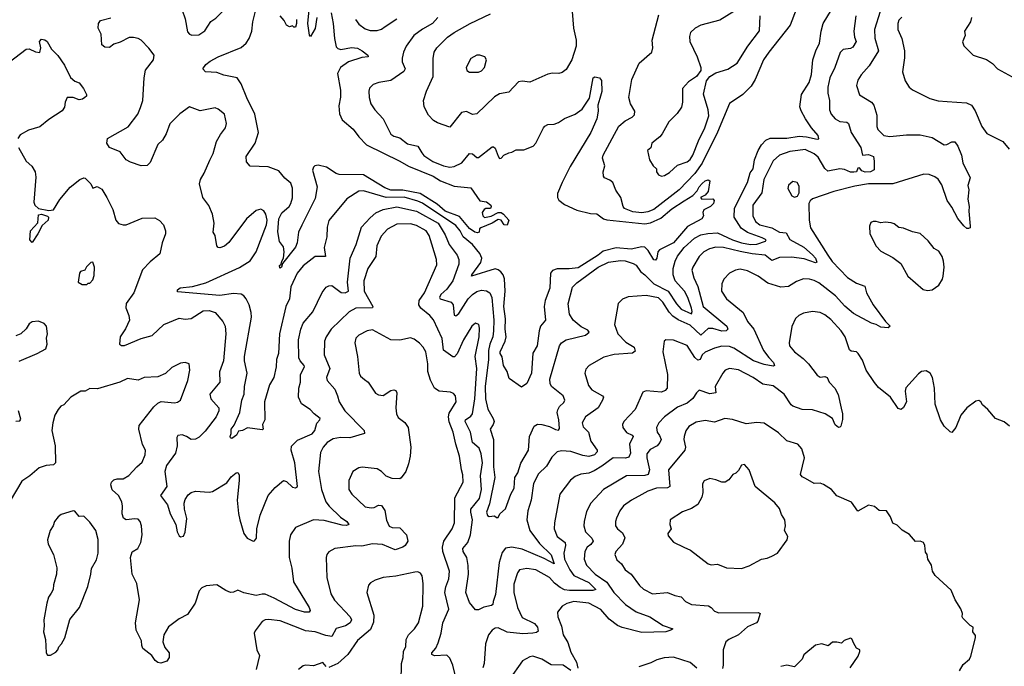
# Model space of a CAD drawing. Extents: x 1954678 to 2060275, y 904822 to 1016299.
# Tile 416 of 467: x 2042771 to 2049282, y 974577 to 978850. Entities that reach past the tile are written whole.
import ezdxf

# ---------------------------------------------------------------- set-up
doc = ezdxf.new("R2010")
doc.units = 0

msp = doc.modelspace()

# ---------------------------------------------------------------- linework, layer by layer
at = {"layer": '0CON20XD'}
for points in [[(2043908.8, 978748.8), (2043955, 978749.4), (2043995, 978777.5), (2044035, 978837.1), (2044068.8, 978861.2), (2044155, 978946), (2044186.9, 978995), (2044187.5, 979025), (2044171.2, 979095), (2044141.1, 979175), (2044115.3, 979215.3), (2044075, 979306), (2044035, 979333.8), (2044020.5, 979329.5), (2043982.2, 979285), (2043945.6, 979185), (2043937.1, 979115), (2043874.3, 979015), (2043846, 978935), (2043846.2, 978913.8), (2043865.7, 978855), (2043880.3, 978770.3), (2043893.3, 978755), (2043908.8, 978748.8)], [(2047935.4, 978995), (2047866.4, 978815), (2047724.5, 978635), (2047690, 978585), (2047634.2, 978455), (2047608.2, 978411.8), (2047553.2, 978356.8), (2047464.7, 978295.3), (2047385, 978107.1), (2047285, 977900.9), (2047235, 977834.3), (2047132.8, 977725), (2046965, 977596.4), (2046925, 977580.5), (2046885, 977574.8), (2046825, 977579.7), (2046771.3, 977601.3), (2046761.4, 977615), (2046745.6, 977675), (2046713.4, 977723.4), (2046694.2, 977775), (2046675, 977790), (2046638.8, 977805), (2046632.5, 977815), (2046629.4, 977845), (2046640, 977885), (2046625.7, 977935), (2046630.5, 977955), (2046733.9, 978146.1), (2046775, 978181.8), (2046821.2, 978205), (2046837.7, 978222.3), (2046839.2, 978245), (2046810.5, 978295), (2046798.8, 978335), (2046818.5, 978455), (2046867, 978563), (2046951.9, 978635), (2046957.5, 978665), (2046954.6, 978715.4), (2046996.9, 978883.1)], [(2048300.8, 978875), (2048286.4, 978775), (2048292.1, 978735), (2048302.5, 978705), (2048281.9, 978668.1), (2048265, 978659.3), (2048217.5, 978652.5), (2048197.3, 978632.7), (2048162.9, 978535), (2048129.2, 978465), (2048116.2, 978405), (2048116.4, 978365), (2048127.3, 978315), (2048126.7, 978255), (2048138.1, 978225), (2048164.6, 978194.6), (2048195, 978178.2), (2048242.1, 978172.1), (2048251.9, 978165), (2048270, 978105), (2048334.5, 978005), (2048344.2, 977954.2), (2048385, 977958.2), (2048416.5, 977945), (2048422.9, 977915), (2048421.8, 977858.2), (2048398, 977845), (2048362.2, 977842.2), (2048340.9, 977850.9), (2048325, 977872), (2048315, 977870), (2048304.5, 977845.5), (2048288.1, 977841.9), (2048265, 977842.3), (2048225, 977859.8), (2048195, 977864.7), (2048115, 977849.6), (2048095.8, 977865.8), (2048052.2, 977942.2), (2048025, 977964), (2047965, 977991.2), (2047916.5, 977986.5), (2047865, 977978.1), (2047795, 977954.6), (2047755, 977916.7), (2047691.6, 977795), (2047680, 977705), (2047620, 977625), (2047620.4, 977555), (2047637.4, 977517.4), (2047665, 977493.5), (2047746, 977475), (2047795, 977446.2), (2047840.8, 977440.8), (2047865, 977396.5), (2047956.7, 977346.7), (2048015, 977295.3), (2048033.4, 977275), (2048042.3, 977247.7), (2048035, 977243.5), (2047959, 977269), (2047875, 977280.8), (2047795, 977278.2), (2047745, 977258.5), (2047702, 977295), (2047615, 977301.9), (2047535, 977319.2), (2047425, 977344.8), (2047375, 977346.6), (2047333.3, 977336.7), (2047295, 977316.5), (2047265, 977285.6), (2047222.2, 977215), (2047216.7, 977195), (2047229.1, 977145), (2047256.4, 977086.4), (2047291.6, 976955), (2047446.7, 976825), (2047454, 976805), (2047444, 976795), (2047415, 976791.9), (2047355, 976809.3), (2047325, 976809.5), (2047275, 976764.6), (2047205, 976831.3), (2047125.8, 976865.8), (2047090.7, 976890.7), (2047067, 976917), (2047025, 976984.5), (2046995, 977011.3), (2046915, 977028.2), (2046795, 977017.8), (2046756.8, 977003.2), (2046728, 976975), (2046704.7, 976835), (2046727.9, 976775), (2046779.2, 976719.2), (2046835, 976687.1), (2046841.4, 976658.6), (2046823.5, 976646.5), (2046702.6, 976637.4), (2046635, 976620.7), (2046536.2, 976565), (2046515, 976540), (2046508.1, 976515), (2046533, 976433), (2046555.7, 976405), (2046625.3, 976365.3), (2046631.4, 976355), (2046626.5, 976335), (2046597.3, 976285), (2046512.9, 976225), (2046491.5, 976185), (2046498.5, 976158.5), (2046532.9, 976125), (2046548.5, 976065), (2046589.2, 976005), (2046590, 975995), (2046572.5, 975975), (2046535.8, 975964.2), (2046495, 975970.7), (2046415.9, 975995.9), (2046355, 976000.4), (2046325, 975993.5), (2046290.8, 975959.1), (2046255, 975900), (2046201.9, 975848.1), (2046170, 975785), (2046154.6, 975675.4), (2046130.9, 975605), (2046124.7, 975545), (2046145, 975474.4), (2046208, 975388), (2046285, 975312.7), (2046305.6, 975254.4), (2046240.2, 975290.2), (2046095, 975350.8), (2046025, 975363.7), (2045983.3, 975356.7), (2045961.4, 975328.6), (2045942.6, 975262.6), (2045917.9, 975052.1), (2045903.1, 975005), (2045899.2, 974985), (2045891.1, 974978.9), (2045841.1, 974968.9), (2045805, 974950.8), (2045785, 974950), (2045745, 974999.2), (2045721.6, 975065), (2045739.8, 975185), (2045737.3, 975242.7), (2045728.1, 975295), (2045704.6, 975335), (2045700.9, 975355), (2045735.4, 975395), (2045752.5, 975445), (2045764.8, 975545), (2045753.7, 975595), (2045755.3, 975614.7), (2045811, 975685), (2045824.8, 975745.2), (2045818.1, 975835), (2045832, 975922), (2045822, 975982), (2045809.2, 976019.2), (2045766.8, 976056.8), (2045753, 976125), (2045718.2, 976195), (2045720.5, 976205), (2045755, 976229.6), (2045765.9, 976245), (2045781.2, 976345), (2045793.9, 976545), (2045784, 976625), (2045809.7, 976755), (2045812, 976812), (2045806.6, 976836.6), (2045785, 976845.6), (2045760.6, 976825), (2045705.3, 976734.7), (2045665, 976641.4), (2045647.2, 976622.8), (2045635, 976621.9), (2045575, 976667.1), (2045565, 976744.2), (2045507.6, 976867.6), (2045484.7, 976894.7), (2045425, 976944.6), (2045411.4, 976965), (2045413.8, 976995), (2045447.6, 977045), (2045529.2, 977230.8), (2045526.9, 977265), (2045496, 977366), (2045479.4, 977425), (2045459.6, 977455), (2045395, 977489.7), (2045355, 977501.2), (2045265, 977499.6), (2045203.1, 977465), (2045160.8, 977419.1), (2045132.4, 977355), (2045127.5, 977285), (2045073.3, 977206.7), (2045047.3, 977125), (2045050.3, 977055), (2045105.6, 976955), (2045104.2, 976945.8), (2044995, 976944.6), (2044949.9, 976920.1), (2044831.8, 976805), (2044799.1, 976755), (2044787.5, 976725), (2044785.4, 976635), (2044821.5, 976545), (2044801.1, 976485), (2044804.4, 976465), (2044855, 976407.5), (2044873.8, 976365), (2044884.4, 976325), (2044922.5, 976265), (2045049.2, 976135), (2045052, 976115), (2044955, 976086.6), (2044891.9, 976088.1), (2044845, 976080), (2044805, 976056.7), (2044777.5, 976025), (2044760.2, 975989.8), (2044747.3, 975865), (2044766.2, 975745), (2044796.2, 975665), (2044818.8, 975635), (2044893, 975563), (2044934.4, 975535), (2044947.5, 975515), (2044932.6, 975507.4), (2044905, 975508.7), (2044785, 975540.8), (2044714.6, 975545.4), (2044596.2, 975495), (2044562.9, 975445), (2044553.1, 975405), (2044553.5, 975295), (2044570.5, 975225), (2044582.7, 975135), (2044686.4, 974966.4), (2044692.9, 974945), (2044686, 974935), (2044654.5, 974935.5), (2044595, 974952.5), (2044455, 975027.9), (2044395, 975053.5), (2044375, 975054.6), (2044335, 975043.9), (2044253.3, 975063.3), (2044215, 975080), (2044185, 975066.2), (2044165, 975065.8), (2044135, 975077.5), (2044075, 975116.4), (2044005, 975108.6), (2043976.7, 975095), (2043958, 975075), (2043932.5, 974995), (2043880.7, 974919.3), (2043825, 974890.8), (2043755, 974837.5), (2043724.4, 974785), (2043718.1, 974738.1), (2043731.8, 974701.8), (2043760.8, 974665), (2043758.8, 974635), (2043745, 974612), (2043705, 974598), (2043685, 974602.5), (2043668, 974615), (2043645, 974648.8), (2043586.2, 974695), (2043578.8, 974715), (2043578, 974745), (2043540.6, 974815), (2043536.9, 974865), (2043563.2, 975016.8), (2043546.7, 975125), (2043515.5, 975185), (2043504.6, 975295.4), (2043515, 975334), (2043552.5, 975355), (2043572.9, 975395), (2043581.9, 975445), (2043576.2, 975506.2), (2043568.1, 975535), (2043555, 975549.4), (2043532.6, 975552.6), (2043475, 975544), (2043457, 975557), (2043449.4, 975585), (2043452.2, 975635), (2043446.5, 975665), (2043425, 975705.8), (2043382.2, 975742.2), (2043374.5, 975775.5), (2043379.2, 975795), (2043395, 975809.4), (2043415, 975816.7), (2043455, 975816.9), (2043493.1, 975836.9)], [(2043741.4, 975905), (2043731, 975865), (2043744.6, 975765.4), (2043702.5, 975705), (2043749.1, 975645), (2043766.2, 975585), (2043804.6, 975515), (2043812.5, 975465), (2043825, 975440), (2043835, 975433.3), (2043853.6, 975436.4), (2043865.5, 975464.5), (2043876.6, 975553.4), (2043862.1, 975615), (2043860, 975655), (2043865, 975679.2), (2043885, 975710.5), (2043905, 975725.4), (2043935, 975734.5), (2044025, 975728.5), (2044047.4, 975732.6), (2044140.8, 975789.2), (2044170.5, 975829.5), (2044203.9, 975856.1), (2044215, 975856.7), (2044223, 975843), (2044223.3, 975805), (2044210.6, 975675), (2044217.4, 975587.4), (2044228.1, 975545), (2044254, 975455), (2044275, 975423.3), (2044315, 975404), (2044325, 975406), (2044336.8, 975423.2), (2044340, 975485), (2044361.9, 975575), (2044414.4, 975705.6), (2044461.1, 975758.9), (2044515, 975804.2), (2044535, 975797.5), (2044575, 975761.5), (2044595, 975756.9), (2044609.2, 975765), (2044591.2, 975921.2), (2044566.5, 976005), (2044568.7, 976031.3), (2044608.8, 976071.2), (2044706.4, 976113.6), (2044723.7, 976135), (2044735.8, 976184.2), (2044755.8, 976205), (2044757.5, 976215), (2044718.2, 976245), (2044693.4, 976273.4), (2044635, 976312.5), (2044615.6, 976355), (2044617.8, 976415), (2044627.9, 976455), (2044627.9, 976505), (2044655.4, 976555), (2044653.5, 976565), (2044625.5, 976595), (2044617.9, 976615), (2044615.4, 976735), (2044630.5, 976805), (2044646.7, 976845), (2044710.9, 976919.1), (2044772.3, 977047.7), (2044798.2, 977081.8), (2044815, 977092.2), (2044835, 977094.4), (2044897.8, 977047.8), (2044924.1, 977045.9), (2044945.6, 977055), (2044938.6, 977115), (2044956.8, 977275), (2044996.2, 977365), (2045030.8, 977479.2), (2045088.2, 977541.8), (2045126.3, 977573.7), (2045175, 977595.8), (2045265, 977613), (2045395, 977585.6), (2045537.9, 977505), (2045585, 977429.4), (2045612, 977365), (2045663.8, 977295), (2045674.6, 977265), (2045675.4, 977235.4), (2045635.7, 977125), (2045595, 977069.2), (2045555.9, 977035), (2045547.3, 977015), (2045550.9, 977005), (2045625, 976984.5), (2045637.5, 976965), (2045645, 976896.7), (2045655, 976892.9), (2045675, 976908.5), (2045737.7, 977005), (2045765, 977033.8), (2045795, 977053.8), (2045825, 977062.7), (2045859.1, 977059.1), (2045879.5, 977045), (2045894.3, 977014.3), (2045907.3, 976865), (2045905.6, 976795), (2045900, 976755), (2045879.5, 976705), (2045870.8, 976665), (2045871, 976605), (2045850, 976425), (2045851.3, 976345), (2045867, 976277), (2045902.9, 976215), (2045908, 976195), (2045902.9, 976175), (2045881.8, 976145), (2045905.3, 976075), (2045904.8, 975894.8), (2045914.2, 975825), (2045879.1, 975650.9), (2045859.1, 975595), (2045864.6, 975574.6), (2045875, 975568), (2045911.7, 975571.7), (2045925, 975560), (2045935, 975560), (2045947.5, 975585), (2045985, 975617.5), (2046018.5, 975715), (2046040.4, 975755), (2046046.8, 975825), (2046065.8, 975855), (2046085, 975919.5), (2046137.1, 976005), (2046143.3, 976095), (2046172.5, 976165), (2046195, 976176.5), (2046225, 976174.7), (2046275, 976161.2), (2046315, 976142.8), (2046335, 976137.5), (2046340.7, 976149.3), (2046337.5, 976205), (2046325.5, 976254.5), (2046329.1, 976270.9), (2046341.9, 976295), (2046369.8, 976320.2), (2046376.8, 976336.8), (2046365.7, 976365), (2046289.2, 976425), (2046280, 976445), (2046277.8, 976475), (2046341.2, 976695), (2046355, 976715.7), (2046385, 976734.3), (2046513.8, 976765), (2046536.2, 976785), (2046528.9, 976798.9), (2046485, 976820), (2046431.2, 976865), (2046406.2, 976905), (2046398.6, 976971.4), (2046426.6, 977083.4), (2046455, 977110.5), (2046597.1, 977215), (2046665, 977248.2), (2046745, 977259.3), (2046776.3, 977256.3), (2046828.4, 977238.4), (2046848.1, 977228.1), (2046877, 977187), (2046906.4, 977165), (2046964, 977104), (2047060, 977055), (2047115, 976971.6), (2047145, 976938.1), (2047214.2, 976905.8), (2047218.8, 976921.2), (2047215, 976943.8), (2047189.5, 977015), (2047166.8, 977055), (2047106, 977125), (2047093, 977165), (2047091.7, 977205), (2047105.9, 977255), (2047121.8, 977288.2), (2047165, 977343.9), (2047233.2, 977406.8), (2047275, 977427.9), (2047321.9, 977438.1), (2047385, 977442.2), (2047485, 977396.2), (2047545, 977376.2), (2047605, 977364.5), (2047645, 977366.9), (2047702.7, 977387.3), (2047708.6, 977395), (2047680.7, 977409.3), (2047585, 977443.8), (2047543, 977473), (2047496.4, 977545), (2047499.1, 977605), (2047583.4, 977775), (2047601.7, 977838.3), (2047620.7, 977865), (2047629.7, 977925), (2047655, 977985.5), (2047676.5, 978023.5), (2047704.5, 978055), (2047735, 978067.5), (2047845, 978067.6), (2047925, 978080.2), (2047975, 978076.5), (2048045, 978060.4), (2048056.7, 978063.3), (2048051.8, 978085), (2048007.8, 978135), (2047968.6, 978195), (2047938.3, 978248.3), (2047931.4, 978275), (2047941.2, 978355), (2047992.6, 978435), (2048007.8, 978487.7), (2048015.9, 978584.1), (2048035.4, 978645), (2048060, 978695), (2048071.1, 978775), (2048085.7, 978825), (2048138.9, 978915)], [(2044830.6, 978895), (2044844.1, 978825), (2044852.5, 978725), (2044865, 978670), (2044875, 978659.5), (2044894.2, 978654.2), (2044965, 978665.6), (2045005, 978661.8), (2045036.4, 978645), (2045073.3, 978615), (2045076.7, 978605), (2045035, 978600.9), (2044945, 978572.5), (2044893.5, 978535), (2044873.5, 978495), (2044892.1, 978385), (2044892.2, 978337.8), (2044880.9, 978280.9), (2044887.3, 978227.3), (2044905, 978188.1), (2044977.2, 978127.2), (2045014.6, 978075), (2045065, 978022.7), (2045285, 977915.8), (2045341.6, 977881.6), (2045505, 977817), (2045555, 977785.3), (2045645, 977750), (2045755, 977740), (2045813.6, 977653.6), (2045857.3, 977647.3), (2045886.7, 977625), (2045890, 977615), (2045885, 977602.5), (2045855, 977602.5), (2045843.6, 977596.4), (2045830, 977575), (2045833.3, 977555), (2045845, 977543.3), (2045888.3, 977551.7), (2045935, 977575.6), (2045955, 977575.6), (2045970, 977565), (2046007.1, 977525), (2045995, 977493.3), (2045974.5, 977494.5), (2045955.8, 977525.8), (2045935, 977530), (2045895.6, 977504.4), (2045820, 977475), (2045813, 977467), (2045810, 977445), (2045798.3, 977441.7), (2045781.2, 977445), (2045745, 977470.4), (2045679.2, 977549.3), (2045584.7, 977585), (2045531.2, 977631.2), (2045420.8, 977700.8), (2045305, 977722.7), (2045225, 977723), (2045185, 977740), (2045045, 977823.9), (2044885, 977827.2), (2044864.3, 977834.3), (2044800.6, 977875), (2044745, 977887.9), (2044724.2, 977885), (2044714.4, 977875), (2044708.5, 977855), (2044739.2, 977745), (2044725, 977668), (2044637.1, 977492.9), (2044614.4, 977445), (2044606.1, 977375), (2044595, 977347.5), (2044510, 977240), (2044502.5, 977215), (2044495, 977207.5), (2044490.7, 977210.7), (2044490, 977225), (2044500, 977235), (2044504, 977255), (2044516.4, 977273.6), (2044520, 977315), (2044515, 977350), (2044489.2, 977385), (2044477.7, 977447.7), (2044485.4, 977535), (2044505, 977574.5), (2044554.5, 977615), (2044565.2, 977634.8), (2044576.1, 977673.9), (2044575, 977736.2), (2044565, 977769.2), (2044525, 977802.7), (2044485, 977850.9), (2044415, 977877.8), (2044295, 977882.5), (2044270.3, 977910.3), (2044268.6, 977945), (2044329.6, 978035), (2044350, 978105), (2044325.9, 978225), (2044273.6, 978333.6), (2044236.8, 978426.8), (2044210, 978465), (2044122.4, 978482.4), (2044075, 978501.2), (2044000, 978505), (2043982.5, 978525), (2044003.3, 978555), (2044030, 978575), (2044085, 978605.5), (2044235, 978666.7), (2044269.4, 978695), (2044290, 978725), (2044305.6, 978774.4), (2044312.7, 978835), (2044332.4, 978915)], [(2044601.7, 978851.7), (2044602.5, 978825), (2044595, 978800), (2044585, 978800), (2044575, 978810), (2044555, 978803.3), (2044536.7, 978815), (2044521.2, 978845), (2044494, 978875)], [(2044736.9, 978865), (2044725, 978792.5), (2044695, 978740), (2044688.3, 978748.3), (2044677.5, 978825), (2044685.7, 978915)], [(2046425.4, 978905), (2046432.8, 978795), (2046452.3, 978715), (2046451.2, 978675), (2046421.9, 978585), (2046385, 978521.2), (2046358.6, 978501.4), (2046335.8, 978494.2), (2046295, 978496.9), (2046265, 978490.6), (2046145, 978438.1), (2046095, 978442.9), (2046070.9, 978439.1), (2046005, 978371.4), (2045945, 978359.5), (2045910.7, 978339.3), (2045795, 978226.9), (2045765, 978224.4), (2045725, 978242.5), (2045693.5, 978236.5), (2045615, 978140.8), (2045535, 978168.6), (2045508, 978185), (2045475, 978218.8), (2045447.1, 978275), (2045441.9, 978315), (2045461.4, 978378.6), (2045505.5, 978475), (2045504.6, 978594.6), (2045512.3, 978635), (2045529.5, 978665), (2045600, 978735), (2045643.8, 978766.2), (2045750, 978825), (2045885, 978888.7)], [(2048461.2, 978905), (2048425.2, 978785), (2048427.1, 978727.1), (2048451.2, 978645), (2048388.9, 978545), (2048335.8, 978485), (2048315, 978450), (2048304.2, 978415), (2048325, 978353.8), (2048405, 978305.6), (2048420, 978285), (2048438.6, 978218.6), (2048440.5, 978145), (2048447.1, 978125), (2048485, 978085.7), (2048525, 978078.9), (2048635, 978090), (2048725, 978088.5), (2048805, 978071.1), (2048885, 978023.3), (2048902.5, 978025), (2048935, 978042.9), (2048955, 978042.5), (2048974.4, 978015), (2048998.9, 977955), (2049008.6, 977905), (2049056.7, 977805), (2049040.8, 977755), (2049047.1, 977725), (2049041.1, 977665), (2049050.6, 977615), (2049047.1, 977585), (2049057.5, 977485), (2049056.4, 977473.6), (2049045, 977470), (2049035, 977470), (2049015, 977487.5), (2048975, 977536.2), (2048935, 977612), (2048904.5, 977655), (2048868.5, 977758.5), (2048845, 977795.6), (2048822.3, 977812.3), (2048785, 977827.6), (2048751.2, 977828.8), (2048545.2, 977764.8), (2048385, 977764.8), (2048295, 977750), (2048155, 977713.9), (2048014.4, 977665.6), (2047997.7, 977652.3), (2047990, 977635), (2047992.1, 977525), (2048001.8, 977475), (2048116, 977294), (2048145, 977251.8), (2048245, 977145.6), (2048305, 977108.5), (2048359.8, 977089.8), (2048370.5, 977045), (2048414.7, 976964.7), (2048496.5, 976856.5), (2048527.5, 976825), (2048515, 976813.8), (2048465, 976818), (2048435.8, 976835.8), (2048403.3, 976845), (2048285, 976909.1), (2048227.8, 976957.8), (2048165.4, 977025), (2048055, 977110.9), (2048025, 977125.9), (2047994.5, 977135.5), (2047955, 977138.2), (2047909.4, 977120.6), (2047855, 977086.5), (2047805, 977082.5), (2047717.9, 977107.9), (2047655, 977154.5), (2047585, 977191.5), (2047535, 977201.1), (2047504.6, 977195.4), (2047466, 977175), (2047428, 977135), (2047414.1, 977104.1), (2047411.4, 977055), (2047446, 977005), (2047556.1, 976916.1), (2047584.5, 976855), (2047625.4, 976805.4), (2047690.3, 976665), (2047725, 976617.3), (2047756.2, 976585), (2047762.5, 976565), (2047755, 976560), (2047695, 976571.2), (2047624.9, 976594.9), (2047495, 976678.4), (2047465, 976689.4), (2047415, 976692.9), (2047365, 976678.9), (2047305, 976652.5), (2047283.8, 976635), (2047271.4, 976605), (2047255, 976600), (2047235, 976618.2), (2047185, 976698.1), (2047095, 976733.1), (2047045, 976734), (2047034.2, 976725), (2047024.4, 976655), (2047056.2, 976505), (2047052.7, 976415), (2047040.7, 976399.3), (2047015, 976388.5), (2046915, 976398), (2046892.3, 976387.7), (2046840.6, 976275), (2046765.5, 976194.5), (2046758.1, 976175), (2046759.4, 976155), (2046785, 976123.1), (2046822, 976105), (2046827.8, 976095), (2046804.7, 976045), (2046809.7, 975985), (2046800, 975960), (2046776.9, 975953.1), (2046695, 975955.3), (2046621.4, 975898.6), (2046570.8, 975869.2), (2046535, 975853.8), (2046483, 975847), (2046445, 975830.6), (2046413.6, 975806.4), (2046343.1, 975715), (2046307.1, 975525), (2046306.8, 975485), (2046325.8, 975435.8), (2046379.2, 975395), (2046381.2, 975375), (2046370.8, 975325), (2046374.9, 975284.9), (2046408.5, 975215), (2046435, 975176.9), (2046535, 975130), (2046580.8, 975085), (2046560.9, 975079.1), (2046407.5, 975077.5), (2046375, 975083), (2046345, 975097), (2046307.4, 975127.4), (2046274.6, 975165), (2046185, 975213.5), (2046125, 975224.4), (2046076, 975215), (2046063.3, 975195), (2046039.2, 975120.8), (2046038.5, 975065), (2046062.4, 974965), (2046095, 974900), (2046175, 974860.4), (2046196.4, 974835), (2046200.3, 974809.7), (2046189.3, 974800.7), (2046165, 974795.5), (2046097.7, 974792.3), (2045995, 974803.6), (2045935, 974830.5), (2045915, 974828.9), (2045895, 974815.6), (2045870.5, 974785), (2045851.2, 974725), (2045843.3, 974595), (2045833.7, 974566.3)], [(2047493.3, 978905), (2047402.4, 978847.6), (2047275, 978814.2), (2047238.8, 978795), (2047208, 978765), (2047201.2, 978738.8), (2047202, 978705), (2047250.8, 978605), (2047276.7, 978535), (2047276.7, 978515), (2047247.5, 978475), (2047195, 978438.8), (2047154.3, 978395.7), (2047154.3, 978305.7), (2047147.9, 978272.1), (2047119.3, 978230.7), (2047065, 978176), (2047020, 978095), (2047003.6, 978076.4), (2046952, 978035), (2046945, 978002.5), (2046923.3, 977985), (2046936.2, 977925), (2046960, 977885), (2046982.5, 977865), (2046983.3, 977845), (2046995, 977823.8), (2047015, 977816), (2047035, 977820), (2047068.8, 977841.2), (2047121.4, 977888.6), (2047185, 977910.9), (2047205, 977926.7), (2047223.1, 977955), (2047260.1, 978049.9), (2047303.1, 978135), (2047328.5, 978215), (2047324.5, 978254.5), (2047292.9, 978357.1), (2047312.9, 978447.1), (2047335, 978473.8), (2047375, 978500), (2047455, 978522.9), (2047516.4, 978563.6), (2047586.9, 978675), (2047663.6, 978776.4), (2047668.9, 978875)], [(2047165, 977652.5), (2047222.1, 977687.9), (2047251.7, 977718.3), (2047264.6, 977745), (2047285, 977768.1), (2047305, 977785.6), (2047325, 977792), (2047336.2, 977785), (2047324, 977715), (2047305, 977690), (2047272.5, 977675), (2047283.3, 977663.3), (2047355, 977666.7), (2047363.3, 977655), (2047358.8, 977635), (2047340, 977615), (2047295.9, 977594.1), (2047288.8, 977575), (2047293.3, 977555), (2047283.3, 977535), (2047186.7, 977483.3), (2047094.7, 977375), (2047001.5, 977328.5), (2046991.8, 977315), (2046985, 977273.8), (2046975, 977261.2), (2046965, 977263.8), (2046927.5, 977325), (2046905, 977346.6), (2046885, 977349.5), (2046815, 977334.2), (2046715, 977343.5), (2046629.1, 977320.9), (2046596.9, 977293.1), (2046465, 977211), (2046405, 977203.3), (2046325.7, 977204.3), (2046295, 977191.8), (2046281.3, 977175), (2046277.8, 977075), (2046246.6, 976995), (2046238.6, 976955), (2046247.5, 976865), (2046216.2, 976823.8), (2046206.2, 976793.8), (2046192.5, 976695), (2046164.5, 976645.5), (2046155.5, 976515), (2046125, 976446), (2046088.8, 976421.2), (2046008.8, 976478.8), (2045994.4, 976525), (2045970.9, 976565), (2045962.6, 976622.6), (2045949.4, 976645), (2045948.1, 976655), (2045981.6, 976725), (2045988.2, 976755), (2045981.1, 976805), (2045982.9, 976872.9), (2045972.3, 976955), (2045982, 977055), (2045977.3, 977137.3), (2045968.1, 977165), (2045953.8, 977183.8), (2045935, 977198.1), (2045915, 977203.8), (2045760, 977155), (2045761.4, 977165), (2045821.2, 977245), (2045827.4, 977275), (2045814.7, 977305), (2045765, 977364.7), (2045703.5, 977415), (2045683.5, 977455), (2045655, 977489.3), (2045435, 977636.7), (2045405, 977650.5), (2045315, 977677), (2045195.9, 977675.9), (2045045, 977718.5), (2045015, 977717.5), (2044935, 977667.1), (2044815, 977523.3), (2044805, 977480), (2044802.9, 977415), (2044784.7, 977345), (2044794.3, 977285.7), (2044724.6, 977285.4), (2044645, 977224.4), (2044607.1, 977175), (2044565.5, 977085), (2044554.6, 977005), (2044531.8, 976955), (2044488.6, 976775), (2044482.5, 976645), (2044470, 976605), (2044468.5, 976555), (2044452.2, 976485), (2044423.7, 976436.3), (2044391.2, 976325), (2044391.9, 976205), (2044378, 976175), (2044382.5, 976145), (2044375, 976140), (2044277.5, 976152.5), (2044245, 976136.2), (2044218.8, 976131.2), (2044205, 976103.8), (2044175, 976083.1), (2044166, 976086), (2044162.5, 976095), (2044170, 976115), (2044170, 976145), (2044189.1, 976170.9), (2044227.9, 976255), (2044241.3, 976335), (2044255.5, 976375), (2044257.3, 976425), (2044275.5, 976515), (2044258.5, 976595), (2044258.7, 976625), (2044303.3, 976885), (2044303.1, 976915), (2044290, 976965), (2044270, 977005), (2044254.4, 977025), (2044235, 977036.9), (2044185, 977041.2), (2044095, 977028.4), (2043815, 977052.5), (2043814.4, 977065), (2043832.9, 977077.1), (2043915, 977086.5), (2044001.3, 977111.3), (2044225, 977212.2), (2044295, 977255.7), (2044334.7, 977315.3), (2044402.5, 977495), (2044408.3, 977525), (2044398.8, 977565), (2044385, 977586), (2044365, 977598), (2044335, 977590), (2044270.5, 977535), (2044155, 977377.1), (2044125, 977352.9), (2044095, 977342), (2044083.3, 977345), (2044076.2, 977355), (2044063.9, 977423.9), (2044050.8, 977445), (2044057.5, 977505), (2044045.8, 977565), (2044021.9, 977621.9), (2043981.9, 977675), (2043960.6, 977765), (2043967.1, 977795), (2043991.4, 977835), (2044027.9, 977922.1), (2044050.6, 977965), (2044072.9, 978045), (2044098.3, 978091.7), (2044132, 978135), (2044139.2, 978165), (2044126, 978225), (2044085, 978259.2), (2044065, 978267.1), (2043965, 978248.5), (2043895, 978274), (2043831.4, 978228.6), (2043765, 978162.9), (2043740.8, 978095), (2043715, 978054), (2043684.3, 978025.7), (2043633.9, 977906.1), (2043615, 977885.7), (2043573.9, 977883.9), (2043505, 977909.2), (2043476.2, 977925), (2043435, 977977.5), (2043365, 978006.2), (2043348, 978035), (2043351.2, 978065), (2043488, 978142), (2043551.9, 978225), (2043570.7, 978269.3), (2043585.5, 978315), (2043594, 978465), (2043604.4, 978515.6), (2043655.5, 978584.5), (2043660, 978615), (2043625, 978662.5), (2043575, 978713.8), (2043555, 978726), (2043523, 978733), (2043495, 978732.9), (2043435, 978700.5), (2043395, 978689.4), (2043364.4, 978665.6), (2043335, 978667.5), (2043315.6, 978685), (2043310, 978755), (2043290, 978795), (2043292.9, 978825), (2043305, 978845.6), (2043375, 978862.5)], [(2044991.9, 978851.9), (2045015, 978820), (2045055, 978790.6), (2045088.3, 978778.3), (2045135, 978777.8), (2045165, 978786.7), (2045188.9, 978805), (2045265, 978855.4)], [(2045537.5, 978865), (2045501.9, 978825), (2045435, 978786.9), (2045377.8, 978745), (2045327.5, 978675), (2045308.9, 978635), (2045300.5, 978595), (2045301.4, 978571.4), (2045319.5, 978525), (2045312.2, 978507.8), (2045225, 978448.6), (2045145.7, 978434.3), (2045108.8, 978421.2), (2045085, 978396.7), (2045081.2, 978378.8), (2045082.5, 978335), (2045094, 978295), (2045120, 978255), (2045175.5, 978195.5), (2045225, 978094.4), (2045245, 978081.1), (2045285, 978070), (2045335, 978029.1), (2045404.7, 978014.7), (2045430.5, 977970.5), (2045445, 977951.8), (2045503.9, 977913.9), (2045575, 977883.5), (2045615, 977876), (2045645, 977880.9), (2045694.5, 977905), (2045745, 977965.6), (2045765, 977963.5), (2045795, 977940), (2045805, 977939.5), (2045895, 978008.8), (2045905, 978010), (2045915, 978000), (2045935, 977947.5), (2045945, 977933.8), (2045955, 977934), (2045973.3, 977955), (2046005, 977971.2), (2046025, 977974), (2046055, 977989.2), (2046105, 977989.2), (2046166.2, 978015), (2046185, 978033.8), (2046234.2, 978135), (2046245, 978146), (2046265, 978158), (2046305, 978160.5), (2046335, 978170), (2046375, 978198.2), (2046443.8, 978226.2), (2046490.5, 978259.5), (2046538.4, 978331.6), (2046564, 978465), (2046575, 978473.3), (2046606, 978466), (2046618.6, 978448.6), (2046620.5, 978375), (2046608.6, 978328.6), (2046594, 978285), (2046597.1, 978245), (2046587.9, 978195), (2046547.7, 978105), (2046410.7, 977879.3), (2046358.8, 977775), (2046327.9, 977702.1), (2046326.8, 977675), (2046336.3, 977656.4), (2046375, 977628), (2046455, 977590.9), (2046545, 977570.4), (2046587.3, 977567.3), (2046632.5, 977535), (2046655, 977527.2), (2046905, 977500.5), (2046942.1, 977507.9), (2047010.9, 977539.1), (2047085, 977599.4), (2047165, 977652.5)], [(2048605, 978866), (2048585, 978846.7), (2048578, 978825), (2048579.2, 978785), (2048605.7, 978725.7), (2048621.9, 978645), (2048621.9, 978598.1), (2048608.6, 978505), (2048626, 978445), (2048654, 978405), (2048675, 978386), (2048789.7, 978329.7), (2048845, 978314.3), (2048905, 978308.5), (2049031.7, 978301.7), (2049065, 978285.6), (2049088.8, 978248.8), (2049133.8, 978143.8), (2049167.4, 978097.4), (2049273.8, 978045), (2049314.5, 977994.5)], [(2049066.2, 978865), (2049060, 978835), (2049020, 978775), (2049023.3, 978745), (2049007, 978703), (2049015, 978677.5), (2049076.4, 978616.4), (2049165, 978586.7), (2049205, 978560), (2049236.7, 978525), (2049335, 978473.3)], [(2042655.4, 978534.6), (2042815, 978655.7), (2042835, 978657.3), (2042875, 978637.3), (2042905, 978633.3), (2042910.8, 978665), (2042902.9, 978705), (2042915, 978721.2), (2042937.7, 978717.7), (2042953.3, 978705), (2042982.5, 978655), (2043023.7, 978613.7), (2043068.8, 978548.8), (2043108.3, 978468.3), (2043135, 978443.3), (2043165, 978432.5), (2043193.3, 978395), (2043212.5, 978355), (2043212.5, 978345), (2043202.5, 978335), (2043185.8, 978324.2), (2043165, 978321.2), (2043125, 978336.2), (2043085, 978336.7), (2043071.4, 978305), (2043067.1, 978272.9), (2043051.7, 978248.3), (2042965, 978190.8), (2042905, 978141.9), (2042829.1, 978120.9), (2042775, 978088.8), (2042760, 978065)], [(2045745, 978503.8), (2045805, 978504.4), (2045825, 978512.5), (2045846, 978535), (2045858, 978585), (2045847.5, 978605), (2045815, 978616.2), (2045795, 978616), (2045755, 978593.8), (2045723.9, 978533.9), (2045728.8, 978515), (2045745, 978503.8)], [(2042764.3, 978005), (2042814.2, 977915), (2042852.4, 977882.4), (2042874.4, 977845), (2042878.7, 977808.7), (2042864.5, 977645), (2042871.5, 977625), (2042895, 977602.2), (2042965, 977589.6), (2042995, 977594.2), (2043037.6, 977662.4), (2043105, 977744.2), (2043170, 977795), (2043195, 977805.7), (2043205, 977802.5), (2043241.1, 977765), (2043255, 977736.7), (2043283, 977747), (2043315, 977730), (2043348.6, 977675), (2043386.7, 977595), (2043406.9, 977525), (2043423.9, 977503.9), (2043455, 977494.5), (2043474.5, 977495.5), (2043581.3, 977538.7), (2043665, 977541.2), (2043695, 977523.8), (2043723.3, 977495), (2043735.7, 977455), (2043735.8, 977435), (2043714, 977375), (2043697.5, 977302.5), (2043635, 977250.8), (2043583.3, 977196.7), (2043525.6, 977045), (2043476.4, 976973.6), (2043473.1, 976945), (2043492.5, 976895), (2043497.3, 976865), (2043472.2, 976807.8), (2043435.6, 976755), (2043431.2, 976705), (2043445, 976696.2), (2043465, 976698), (2043575, 976742.7), (2043647.3, 976762.7), (2043724, 976836), (2043825, 976877.8), (2043865, 976870), (2043905, 976874.6), (2043985, 976927.1), (2044025, 976929.3), (2044065, 976914.5), (2044115, 976856), (2044130, 976825), (2044133.7, 976773.7), (2044118.5, 976595), (2044093.4, 976523.4), (2044095.6, 976455), (2044028.5, 976375), (2044035.4, 976345), (2044087.5, 976285), (2044088, 976265), (2044071.1, 976225), (2043998.5, 976131.5), (2043958.5, 976091.5), (2043935, 976077.1), (2043905, 976076.2), (2043875, 976096.2), (2043845.9, 976105.9), (2043817.9, 976102.1), (2043811.7, 976088.3), (2043813.1, 976035), (2043800.8, 975985), (2043741.4, 975905)], [(2047895, 977676.7), (2047915, 977683.3), (2047926.7, 977705), (2047925, 977750), (2047912.5, 977775), (2047885, 977780), (2047855, 977757.5), (2047851.2, 977735), (2047877.5, 977685), (2047895, 977676.7)], [(2042855, 977377.5), (2042838.8, 977395), (2042844, 977455), (2042891.7, 977508.3), (2042895, 977560), (2042915, 977565.8), (2042955, 977552.5), (2042962.5, 977545), (2042960, 977525), (2042919.5, 977490.5), (2042892.5, 977435), (2042855, 977377.5)], [(2048775, 977060), (2048805, 977064), (2048850, 977095), (2048873.8, 977135), (2048878.8, 977155), (2048885.8, 977215), (2048880.8, 977255), (2048871.2, 977285), (2048849.7, 977319.7), (2048818.8, 977338.8), (2048778.3, 977388.3), (2048725, 977436.7), (2048675, 977447.5), (2048615, 977473.3), (2048585, 977476.7), (2048555, 977500), (2048535, 977506.7), (2048495, 977512.5), (2048465, 977507.5), (2048435, 977517.5), (2048415, 977517.5), (2048400.7, 977509.3), (2048390, 977485), (2048392.5, 977435), (2048435, 977352.5), (2048465, 977320), (2048545, 977278.8), (2048598.3, 977238.3), (2048644.4, 977154.4), (2048745, 977068), (2048775, 977060)], [(2043215, 977100), (2043225, 977110), (2043235, 977110), (2043255, 977130), (2043265, 977160), (2043266.2, 977215), (2043255, 977246.7), (2043242.5, 977245), (2043213.6, 977216.4), (2043202.5, 977195), (2043173.8, 977186.2), (2043167.5, 977175), (2043157.5, 977115), (2043185, 977100), (2043215, 977100)], [(2049316.2, 976165), (2049281.7, 976191.7), (2049223.3, 976215), (2049173.3, 976275), (2049137.5, 976305), (2049127.5, 976325), (2049115, 976332.5), (2049095, 976330), (2049034.1, 976285.9), (2048994.3, 976235.7), (2048961.2, 976155), (2048935, 976122.5), (2048925, 976126.7), (2048885, 976163.8), (2048861.2, 976205), (2048825, 976310), (2048821.4, 976415), (2048807.1, 976485), (2048791.2, 976515), (2048765, 976530), (2048735, 976525.8), (2048715, 976510), (2048631.7, 976418.3), (2048628, 976395), (2048635.8, 976325), (2048615, 976286.7), (2048600, 976275), (2048580.5, 976280.5), (2048530, 976355), (2048450, 976420), (2048423.2, 976453.2), (2048369.2, 976535), (2048345, 976600), (2048315.8, 976645), (2048304.3, 976654.3), (2048270.5, 976660.5), (2048258.9, 976668.9), (2048230, 976755), (2048204.4, 976795), (2048135, 976869.4), (2048095, 976899.4), (2048065, 976914.4), (2048015, 976922.2), (2047955, 976910.6), (2047923.8, 976895), (2047902, 976875), (2047877, 976823), (2047860.6, 976715), (2047862.9, 976695), (2047895, 976656), (2047952, 976612), (2047987.5, 976575), (2048045, 976500.8), (2048065, 976488.6), (2048095, 976493.1), (2048110.8, 976485), (2048124.5, 976454.5), (2048162, 976415), (2048184.3, 976374.3), (2048202.7, 976282.7)], [(2042767, 976593), (2042886.2, 976643.8), (2042944.3, 976675.7), (2042954.2, 976705), (2042949.2, 976745), (2042955.8, 976775), (2042948, 976825), (2042933.2, 976843.2), (2042895, 976857.5), (2042855, 976854), (2042835, 976841.2), (2042813.4, 976806.6), (2042778.8, 976775), (2042745, 976760.6)], [(2045693.8, 975875), (2045679.1, 975965), (2045654.5, 976045), (2045638.5, 976125), (2045612.2, 976192.2), (2045606, 976225), (2045610.7, 976249.3), (2045656.7, 976325), (2045654.2, 976365), (2045640, 976380), (2045619.3, 976389.3), (2045545.4, 976395.4), (2045515, 976416), (2045488.5, 976468.5), (2045470.4, 976525), (2045470.8, 976575), (2045456.5, 976655), (2045440, 976685), (2045415, 976711.4), (2045379.4, 976739.4), (2045355, 976748.1), (2045285, 976731.9), (2045225, 976734.4), (2045105, 976801.1), (2045070, 976795), (2045015, 976765.7), (2044994.3, 976745), (2044988.6, 976715), (2045005.6, 976625), (2045015.3, 976515.3), (2045025.6, 976495), (2045052, 976472), (2045075, 976454.2), (2045125, 976381.2), (2045145, 976370), (2045175, 976367.5), (2045225, 976398.9), (2045245, 976404.3), (2045259.1, 976399.1), (2045266.2, 976385), (2045259.6, 976285), (2045262.9, 976245), (2045275, 976221.2), (2045318.3, 976188.3), (2045340, 976155), (2045358.5, 976025), (2045353.3, 975965), (2045343.5, 975915), (2045324.7, 975865.3), (2045295, 975822.9), (2045284.3, 975815.7), (2045235, 975817.1), (2045195, 975834.3), (2045164, 975865), (2045135, 975882.9), (2045036.1, 975893.9), (2045015, 975888), (2044975, 975863.8), (2044947.5, 975805), (2044948.6, 975745), (2044967.5, 975715), (2045055, 975631.9), (2045095, 975623.6), (2045115, 975626.4), (2045145, 975642.1), (2045165, 975640), (2045186, 975606), (2045197, 975543), (2045215, 975502.5), (2045235, 975494.6), (2045285, 975492.9), (2045330, 975445), (2045338.1, 975405), (2045320.6, 975375), (2045306, 975364), (2045255, 975347.8), (2045170.8, 975380.9), (2045105, 975386.7), (2045035, 975370.4), (2044995, 975373.8), (2044855, 975355.6), (2044815, 975333.8), (2044802, 975315), (2044797.5, 975295), (2044803.5, 975165), (2044828.1, 975055), (2044852.5, 975015), (2044957.3, 974905), (2044965.5, 974885), (2044957.7, 974865), (2044925.6, 974845), (2044864.1, 974825.9), (2044835, 974774.4), (2044795, 974779.6), (2044725.3, 974805.3), (2044660.9, 974810.9), (2044625, 974826.9), (2044495, 974878.2), (2044417.3, 974887.3), (2044395, 974884.2), (2044375, 974872.5), (2044327.7, 974812.3), (2044322, 974795), (2044338.8, 974685), (2044358.1, 974648.1), (2044334.2, 974555)], [(2043493.1, 975836.9), (2043546, 975895), (2043582, 975925), (2043602, 975975), (2043603.8, 976005), (2043582.5, 976042.5), (2043560.4, 976145), (2043562.4, 976167.6), (2043658, 976292), (2043685, 976316), (2043706.1, 976326.1), (2043795, 976318.6), (2043815, 976322.5), (2043835, 976336.2), (2043883.5, 976465), (2043896.9, 976535), (2043892.5, 976575), (2043865.8, 976585.8), (2043835, 976580.8), (2043778.3, 976551.7), (2043735, 976512), (2043685, 976490), (2043595, 976485.7), (2043555, 976468), (2043485, 976480), (2043434.4, 976455.6), (2043285, 976411.4), (2043235, 976412), (2043205, 976396.2), (2043175, 976396.2), (2043110, 976355), (2043064.2, 976305.8), (2043044.4, 976295.6), (2043025, 976273.3), (2043003.4, 976236.6), (2042990.8, 976185), (2042984.5, 976135), (2043005.4, 976035), (2043008.5, 975921.5), (2042995, 975908.1), (2042947.5, 975905), (2042900.9, 975889.1), (2042839.2, 975835), (2042785, 975800.6), (2042709.2, 975670.8)], [(2048202.7, 976282.7), (2048212.7, 976245), (2048211.7, 976208.3), (2048201.2, 976165), (2048195, 976156.7), (2048185, 976156), (2048165, 976173.8), (2048145.7, 976215), (2048098.8, 976245), (2048015, 976272.9), (2047945, 976274.3), (2047885, 976295.8), (2047872.9, 976305), (2047827.5, 976375), (2047755, 976430.5), (2047685, 976441.5), (2047621.4, 976485), (2047525, 976537.1), (2047465, 976545.5), (2047436.4, 976533.6), (2047420.4, 976515), (2047369.5, 976425), (2047373.8, 976385), (2047335, 976378.2), (2047265, 976401.9), (2047247.1, 976385), (2047223.6, 976346.4), (2047185.5, 976315), (2047120.3, 976289.7), (2047034.4, 976225), (2046997.5, 976185), (2046982.7, 976155), (2046986.2, 976125), (2047003, 976103), (2047013.4, 976076.6), (2047005.6, 976055), (2046986, 976034), (2046940, 976010), (2046919.7, 975980.3), (2046918.2, 975955), (2046936.5, 975875), (2046928.2, 975845), (2046905, 975837.1), (2046785, 975835.4), (2046631.1, 975745), (2046548.9, 975655), (2046519.4, 975600.6), (2046504.4, 975535), (2046502.5, 975505), (2046513.8, 975465), (2046555, 975423.1), (2046562.7, 975405), (2046547.3, 975382.7), (2046524.4, 975365), (2046508.2, 975335), (2046503.6, 975285), (2046520, 975245), (2046577.5, 975185), (2046653, 975133), (2046700.6, 975065), (2046777.2, 974985), (2046847.4, 974937.4), (2046938, 974905), (2047026.9, 974846.9), (2047090, 974825), (2047077.5, 974815), (2047045, 974805.6), (2046885, 974800), (2046755, 974833.1), (2046725, 974846), (2046668.5, 974888.5), (2046615, 974953.3), (2046535, 974994.6), (2046435, 975005.9), (2046388.5, 974991.5), (2046359.2, 974975), (2046328.5, 974935), (2046330, 974905), (2046353.3, 974843.3), (2046366.2, 974785), (2046395.2, 974735.2), (2046415, 974670.6), (2046452.7, 974605), (2046463.1, 974565)], [(2042745, 976196.7), (2042771.7, 976198.3), (2042778.8, 976211.2), (2042764.5, 976265)], [(2048986.7, 974546.7), (2049010.9, 974589.1), (2049052.5, 974625), (2049061.2, 974645), (2049092.5, 974765), (2049091.7, 974781.7), (2049073.8, 974805), (2049077.5, 974835), (2049056.1, 974846.1), (2049008.8, 974895), (2049003.8, 974905), (2049006.7, 974925), (2048995.9, 974955.9), (2048957.3, 975017.3), (2048930.7, 975080.7), (2048825, 975176.7), (2048806.7, 975205), (2048800, 975245), (2048777.5, 975285), (2048772.5, 975315), (2048760.7, 975330.7), (2048756.4, 975376.4), (2048747.5, 975395), (2048725, 975403.3), (2048695, 975402.5), (2048655, 975447.5), (2048607.7, 975477.7), (2048575, 975510), (2048545, 975522.5), (2048530, 975565), (2048503.6, 975603.6), (2048455, 975607.5), (2048423.6, 975633.6), (2048385, 975642.5), (2048315, 975602.5), (2048272.3, 975662.3), (2048175, 975703.8), (2048138.8, 975745), (2048087.8, 975777.8), (2048065, 975786.7), (2048025, 975785.6), (2047967.8, 975817.8), (2047945, 975830), (2047935.7, 975845), (2047961.4, 975955), (2047943.3, 976013.3), (2047916.2, 976045), (2047845, 976068.1), (2047789.6, 976119.6), (2047695, 976183.1), (2047645, 976188.9), (2047575, 976179.5), (2047485, 976207.3), (2047435, 976214.4), (2047365, 976191.1), (2047305, 976201.6), (2047245, 976189.5), (2047197.4, 976162.6), (2047176.4, 976133.6), (2047164.5, 976095.5), (2047162.5, 976075), (2047174.4, 976025), (2047168.9, 976005), (2047060.8, 975875), (2047070.5, 975765), (2047055, 975756.2), (2046983.6, 975753.6), (2046925, 975735.4), (2046885, 975712.3), (2046817.5, 975675), (2046765, 975636.9), (2046740.6, 975605), (2046718.1, 975555), (2046710.6, 975535), (2046711.9, 975505), (2046725, 975486), (2046758.5, 975458.5), (2046773.6, 975425), (2046756.9, 975383.1), (2046712.9, 975335), (2046708, 975315), (2046720.7, 975280.7), (2046750, 975255), (2046776, 975215), (2046815, 975186), (2046870.2, 975110.2), (2046897.4, 975087.4), (2046955, 975055.6), (2047055.4, 975065.4), (2047104.6, 975044.6), (2047145, 975035.7), (2047174.7, 975004.7), (2047215, 974986.5), (2047326.9, 974976.9), (2047345, 974965.8), (2047365, 974940.8), (2047395, 974930.6), (2047655, 974933.3), (2047667.5, 974925), (2047652, 974875), (2047643.3, 974865), (2047585, 974836.9), (2047525.3, 974784.7), (2047461.2, 974755), (2047440.9, 974739.1), (2047424.4, 974685), (2047424.4, 974585), (2047417.9, 974562.1)], [(2045661.3, 974475), (2045635.3, 974585.2), (2045615, 974630), (2045595, 974650), (2045515, 974646.9), (2045496.2, 974655), (2045496, 974665), (2045522.4, 974697.6), (2045538.2, 974731.8), (2045558.4, 974795), (2045570.6, 974865), (2045609.5, 974955), (2045582.5, 975065), (2045588.8, 975101.2), (2045610, 975155), (2045613.5, 975205), (2045568.9, 975335), (2045566.7, 975365), (2045576.8, 975403.2), (2045630.4, 975485), (2045646.2, 975525), (2045650, 975690), (2045703.6, 975795), (2045702.8, 975842.8), (2045693.8, 975875)], [(2047545, 975224.3), (2047595, 975242), (2047677.5, 975285), (2047715, 975291.2), (2047745, 975303.8), (2047782.5, 975325), (2047847.1, 975412.9), (2047851.4, 975435), (2047830, 975475), (2047836.2, 975505), (2047831.2, 975545), (2047809.7, 975579.7), (2047795, 975618.8), (2047765, 975657.5), (2047634.4, 975765), (2047596, 975875), (2047565, 975910), (2047545, 975906.7), (2047525, 975870), (2047507.3, 975852.7), (2047486.2, 975843.8), (2047461.2, 975808.8), (2047437.5, 975795), (2047415, 975793.8), (2047375, 975810), (2047335, 975817.5), (2047297, 975803), (2047287, 975783), (2047288, 975725), (2047282, 975695), (2047255, 975646), (2047215, 975619.4), (2047155, 975598.6), (2047073.3, 975545), (2047070, 975515), (2047080, 975485), (2047056.7, 975455), (2047059.3, 975439.3), (2047095, 975396.7), (2047164.3, 975364.3), (2047206.7, 975345), (2047325, 975254.2), (2047345, 975247.5), (2047385, 975252), (2047445, 975228), (2047545, 975224.3)], [(2042975, 974650), (2043010.5, 974669.5), (2043023.8, 974685), (2043030, 974705), (2043048, 974725), (2043069.2, 974765), (2043103.2, 974886.8), (2043166.2, 974965), (2043222, 975105), (2043242.5, 975185), (2043245.9, 975224.1), (2043278.6, 975281.4), (2043289.6, 975325), (2043289.4, 975415), (2043274.4, 975475), (2043235, 975529.2), (2043195, 975568.8), (2043165, 975566.7), (2043135, 975603.3), (2043125, 975603.8), (2043045, 975580.8), (2043025, 975565.8), (2043000.8, 975535), (2042992, 975505), (2042973.3, 975475), (2042956.1, 975413.9), (2042960.8, 975385), (2042995.8, 975315), (2043016.8, 975226.8), (2043015.8, 975185), (2042994.2, 975115), (2042993.8, 975085), (2042978.6, 975061.4), (2042962.5, 975035), (2042951.4, 974995), (2042931.4, 974885), (2042934, 974845), (2042928, 974805), (2042941.2, 974755), (2042947.5, 974665), (2042955, 974650), (2042975, 974650)], [(2045294.7, 974475), (2045297.3, 974595), (2045308, 974635), (2045308.7, 974675), (2045325, 974707.5), (2045328.2, 974755), (2045341.9, 974785), (2045383.1, 974825), (2045408.1, 974865), (2045436.7, 974975), (2045440.4, 975125), (2045431.9, 975175), (2045422.6, 975192.6), (2045405, 975201.1), (2045385, 975200), (2045258, 975172), (2045175, 975163.8), (2045122.7, 975147.3), (2045090.3, 975129.7), (2045077.5, 975112.5), (2045066, 975065), (2045113.6, 974915), (2045110.6, 974869.4), (2045090.8, 974819.2), (2045005, 974746.5), (2044940.9, 974655), (2044875, 974594.6), (2044815, 974568.2)], [(2048262.6, 974567.4), (2048316.1, 974643.9), (2048327.5, 974675), (2048326.4, 974686.4), (2048305, 974697.5), (2048287, 974727), (2048275, 974757.5), (2048265, 974763.3), (2048223, 974747), (2048205, 974730), (2048175, 974737.5), (2048146.4, 974736.4), (2048117.5, 974712.5), (2048075, 974726.2), (2048035, 974716.7), (2047957, 974653), (2047946, 974625), (2047895, 974573.8), (2047845, 974584.3), (2047805, 974575.7)], [(2046415, 974550), (2046365, 974583.6), (2046285, 974586.4), (2046223.8, 974623.8), (2046165, 974643.1), (2046145, 974640), (2046096.1, 974613.9), (2046005, 974485.6)], [(2047248.6, 974565), (2047205, 974602.5), (2047095, 974638.1), (2047033.9, 974633.9), (2046985, 974620.6), (2046945, 974599.4), (2046865, 974572.5)], [(2044797.5, 974575), (2044775, 974602.5), (2044715, 974579.5), (2044664.4, 974585.6), (2044645, 974579.2), (2044615, 974555.8)]]:
    msp.add_lwpolyline(points, dxfattribs=at)

doc.saveas('drawing.dxf')
